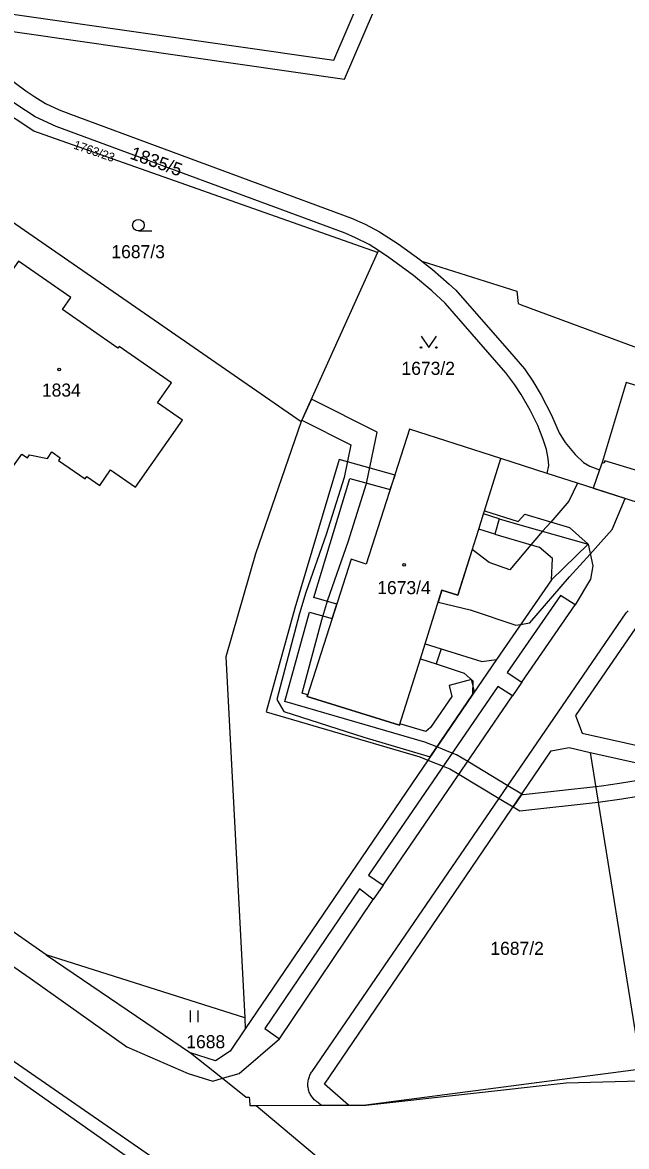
# Model space of a CAD drawing. Extents: x -869103 to -863415, y -1015889 to -1012477.
# Drawn here: x -865355.6 to -865277.1, y -1014533.2 to -1014387.1 of the extents above; entities that cross this region are included whole.
import ezdxf

# ---------------------------------------------------------------- set-up
doc = ezdxf.new("R2010")
doc.units = 0
for name, color, linetype in [('Hranice parcel', 7, 'Continuous'), ('Parcelní čísla', 7, 'Continuous'), ('Vnitřní kresba', 7, 'Continuous'), ('Věcná břemena k části', 7, 'Continuous'), ('Značky budov', 7, 'Continuous'), ('Značky kultur', 7, 'Continuous')]:
    doc.layers.add(name, color=color, linetype=linetype)

msp = doc.modelspace()

# ---------------------------------------------------------------- linework, layer by layer
at = {"layer": 'Hranice parcel'}
for p, q in [((-865354.1, -1014401.2), (-865366.87, -1014392.74)), ((-865309.44, -1014416.98), (-865354.1, -1014401.2)), ((-865371.15, -1014403.1), (-865319.34, -1014438.94)), ((-865309.32, -1014416.72), (-865310.51, -1014415.95)), ((-865309.44, -1014416.98), (-865319.34, -1014438.94)), ((-865309.32, -1014416.72), (-865309.44, -1014416.98)), ((-865307.96, -1014417.6), (-865309.32, -1014416.72)), ((-865303.95, -1014417.87), (-865303.66, -1014418.1)), ((-865303.66, -1014418.1), (-865302.27, -1014419.2)), ((-865290.78, -1014423.77), (-865245.17, -1014440.7)), ((-865277.14, -1014433.88), (-865280.26, -1014444.27)), ((-865295.54, -1014450.58), (-865293.4, -1014443.78)), ((-865287.37, -1014445.71), (-865293.4, -1014443.78)), ((-865280.26, -1014444.27), (-865280.58, -1014445.22)), ((-865352.48, -1014508.32), (-865410.78, -1014467.72)), ((-865297.07, -1014474.4), (-865326.62, -1014517.91)), ((-865284.53, -1014481.35), (-865281.79, -1014481.97)), ((-865281.79, -1014481.97), (-865273.65, -1014483.8)), ((-865352.48, -1014508.32), (-865333.75, -1014521.03)), ((-865326.69, -1014516.51), (-865352.48, -1014508.32)), ((-865326.69, -1014516.51), (-865326.62, -1014517.91)), ((-865333.75, -1014521.03), (-865329.57, -1014524.36)), ((-865357.52, -1014523.56), (-865325.86, -1014545.85)), ((-865330.83, -1014524.73), (-865329.57, -1014524.36)), ((-865329.57, -1014524.36), (-865326.51, -1014526.8)), ((-865284.93, -1014524.94), (-865263.51, -1014524.36)), ((-865313.22, -1014527.85), (-865316.33, -1014525.12)), ((-865310.97, -1014527.84), (-865284.93, -1014524.94)), ((-865325.22, -1014527.88), (-865311.91, -1014539.02)), ((-865313.22, -1014527.85), (-865310.97, -1014527.84))]:
    msp.add_line(p, q, dxfattribs=at)
for points in [[(-865586.2, -1014340.97), (-865568.61, -1014352.83), (-865548.76, -1014371.49), (-865513.98, -1014401.45), (-865493.87, -1014415.22), (-865485.97, -1014420.37), (-865460.37, -1014438.12), (-865417.86, -1014467.44), (-865412.93, -1014470.85), (-865354.57, -1014511.35), (-865342.01, -1014520.28), (-865334.03, -1014523.73), (-865330.83, -1014524.73)], [(-865446.15, -1014343.83), (-865443.02, -1014344.95), (-865401.92, -1014366.59), (-865399.29, -1014361.71), (-865393.43, -1014364.88), (-865396.01, -1014369.74), (-865368.63, -1014384.29), (-865315.12, -1014391.94), (-865304.85, -1014368.05)], [(-865596.39, -1014345.46), (-865576.04, -1014358.45), (-865524.18, -1014405.18), (-865506.27, -1014418.44), (-865467.19, -1014445.76), (-865431.98, -1014470.08), (-865397.41, -1014493.99), (-865378.47, -1014507.09), (-865321.1, -1014546.81)], [(-865388.3, -1014376.44), (-865369.51, -1014386.4), (-865313.73, -1014394.43), (-865302.55, -1014368.4)], [(-865371.27, -1014389.47), (-865370.72, -1014389.39), (-865368.43, -1014389.33), (-865366.6, -1014389.52), (-865364.33, -1014389.91), (-865363.29, -1014390.24), (-865362.14, -1014390.82), (-865361.19, -1014391.47), (-865355.13, -1014395.96), (-865353.97, -1014396.74), (-865352.59, -1014397.59), (-865350.8, -1014398.43), (-865349.32, -1014398.99), (-865312.83, -1014412.5), (-865311.05, -1014413.28), (-865309.16, -1014414.29), (-865306.74, -1014415.84), (-865303.95, -1014417.87)], [(-865310.51, -1014415.95), (-865312.28, -1014415.05), (-865313.65, -1014414.46), (-865351.17, -1014400.59), (-865353.9, -1014399.32), (-865355.17, -1014398.51), (-865356.41, -1014397.66), (-865362.85, -1014392.9), (-865363.69, -1014392.41), (-865364.66, -1014392.04), (-865366.1, -1014391.74), (-865368.7, -1014391.52)], [(-865345.52, -1014447.25), (-865344.11, -1014445.22), (-865340.89, -1014447.48), (-865334.78, -1014438.78), (-865338, -1014436.52), (-865336.22, -1014433.9), (-865343.02, -1014429.19), (-865343.16, -1014429.39), (-865350.36, -1014424.4), (-865349.27, -1014422.82), (-865356.07, -1014418.11), (-865358.25, -1014421.16), (-865360.23, -1014419.65), (-865364.67, -1014425.95), (-865365.77, -1014425.17)], [(-865287.37, -1014445.71), (-865287.17, -1014444.69), (-865287.24, -1014443.75), (-865287.47, -1014442.57), (-865287.9, -1014441.28), (-865288.62, -1014439.45), (-865289.61, -1014437.46), (-865290.75, -1014435.44), (-865291.59, -1014434.16), (-865292.77, -1014432.61), (-865300.63, -1014423.54), (-865302.36, -1014421.94), (-865304.77, -1014419.94), (-865307.96, -1014417.6)], [(-865303.66, -1014418.1), (-865291.34, -1014422.02), (-865291.18, -1014423.62), (-865290.78, -1014423.77)], [(-865302.27, -1014419.2), (-865300.13, -1014421.08), (-865299.24, -1014421.89), (-865291.72, -1014430.5), (-865290.35, -1014432.11), (-865289.27, -1014433.71), (-865288.18, -1014435.54), (-865286.84, -1014438.11), (-865285.82, -1014440.4), (-865285.04, -1014441.68), (-865283.76, -1014443.22), (-865282.66, -1014444.27), (-865281.85, -1014444.77), (-865280.58, -1014445.22)], [(-865265.85, -1014448.61), (-865262.76, -1014438.2), (-865277.14, -1014433.88)], [(-865360.63, -1014437.97), (-865359.38, -1014440.01), (-865359.67, -1014440.42), (-865359.01, -1014440.87), (-865360.07, -1014442.4), (-865356.71, -1014444.73), (-865355.65, -1014443.2), (-865354.9, -1014443.69), (-865354.63, -1014443.29), (-865352.33, -1014443.74)], [(-865319.34, -1014438.94), (-865325.27, -1014456.14), (-865329.13, -1014469.53), (-865326.69, -1014516.51)], [(-865293.4, -1014443.78), (-865305.26, -1014439.95), (-865310.92, -1014457.52), (-865312.86, -1014456.87), (-865318.59, -1014474.72), (-865306.59, -1014478.44), (-865303.87, -1014469.81), (-865303.25, -1014467.85), (-865301.06, -1014460.89), (-865299, -1014461.55), (-865296.29, -1014452.94), (-865295.66, -1014450.96), (-865295.54, -1014450.58)], [(-865352.33, -1014443.74), (-865351.76, -1014442.91), (-865350.65, -1014443.68), (-865350.88, -1014444.01), (-865347.42, -1014446.42), (-865347.19, -1014446.09), (-865345.52, -1014447.25)], [(-865265.85, -1014448.61), (-865266.11, -1014448.53), (-865266.03, -1014448.26), (-865279.92, -1014444.07), (-865280, -1014444.35), (-865280.26, -1014444.27)], [(-865280.58, -1014445.22), (-865281.4, -1014447.61), (-865285.35, -1014446.35), (-865287.37, -1014445.71)], [(-865295.54, -1014450.58), (-865291.16, -1014451.93), (-865290.28, -1014451.01), (-865284.51, -1014452.75), (-865282.08, -1014454.89), (-865286.83, -1014459.52), (-865293.98, -1014469.89), (-865297.07, -1014474.4)], [(-865275.92, -1014465.84), (-865283.69, -1014477.19), (-865282.85, -1014479.46), (-865202.47, -1014497.44)], [(-865316.33, -1014525.12), (-865286.85, -1014481.76), (-865284.53, -1014481.35)], [(-865281.79, -1014481.97), (-865275.17, -1014523.17), (-865310.97, -1014527.84)], [(-865326.62, -1014517.91), (-865328.59, -1014520.81), (-865330.5, -1014522.1), (-865333.75, -1014521.03)], [(-865326.51, -1014526.8), (-865326.1, -1014526.81), (-865326.07, -1014527.17), (-865326.02, -1014527.88), (-865325.22, -1014527.88)], [(-865325.22, -1014527.88), (-865316.7, -1014527.86), (-865313.22, -1014527.85)]]:
    msp.add_lwpolyline(points, dxfattribs=at)
at = {"layer": 'Vnitřní kresba'}
for p, q in [((-865281.4, -1014447.61), (-865252.61, -1014456.82)), ((-865293.61, -1014451.6), (-865295.66, -1014450.96)), ((-865293.61, -1014451.6), (-865294.21, -1014453.59)), ((-865293.61, -1014451.6), (-865290.93, -1014452.37)), ((-865294.21, -1014453.59), (-865296.29, -1014452.94)), ((-865290.93, -1014452.37), (-865282.08, -1014454.89)), ((-865294.21, -1014453.59), (-865288.45, -1014455.31)), ((-865286.71, -1014456.78), (-865288.45, -1014455.31)), ((-865282.08, -1014454.89), (-865281.47, -1014457.71)), ((-865286.83, -1014459.52), (-865286.71, -1014456.78)), ((-865281.47, -1014457.71), (-865281.77, -1014459.43)), ((-865281.77, -1014459.43), (-865283.76, -1014462.77)), ((-865285.66, -1014461.59), (-865292.57, -1014471.59)), ((-865283.76, -1014462.77), (-865285.66, -1014461.59)), ((-865290.7, -1014472.85), (-865283.76, -1014462.77)), ((-865317.91, -1014523.46), (-865277.11, -1014463.81)), ((-865303.25, -1014467.85), (-865301.18, -1014468.5)), ((-865301.18, -1014468.5), (-865301.81, -1014470.46)), ((-865301.18, -1014468.5), (-865295.88, -1014470.17)), ((-865303.87, -1014469.81), (-865301.81, -1014470.46)), ((-865301.81, -1014470.46), (-865298.18, -1014471.69)), ((-865295.88, -1014470.17), (-865293.98, -1014469.89)), ((-865297, -1014472.71), (-865298.18, -1014471.69)), ((-865292.57, -1014471.59), (-865290.7, -1014472.85)), ((-865293.8, -1014473.39), (-865310.6, -1014497.96)), ((-865297.07, -1014474.4), (-865297, -1014472.71)), ((-865291.88, -1014474.62), (-865293.8, -1014473.39)), ((-865290.7, -1014472.85), (-865291.88, -1014474.62)), ((-865308.71, -1014499.26), (-865291.88, -1014474.62)), ((-865310.6, -1014497.96), (-865308.71, -1014499.26)), ((-865311.76, -1014499.72), (-865324.06, -1014517.87)), ((-865309.98, -1014501.1), (-865311.76, -1014499.72)), ((-865308.71, -1014499.26), (-865309.98, -1014501.1)), ((-865322.17, -1014519.21), (-865309.98, -1014501.1)), ((-865324.06, -1014517.87), (-865322.17, -1014519.21)), ((-865327.39, -1014523.73), (-865322.17, -1014519.21)), ((-865329.57, -1014524.36), (-865327.39, -1014523.73)), ((-865317.05, -1014527.58), (-865316.7, -1014527.86))]:
    msp.add_line(p, q, dxfattribs=at)
for points in [[(-865277.11, -1014463.81), (-865276.86, -1014463.57)], [(-865317.05, -1014527.58), (-865317.18, -1014527.5), (-865317.3, -1014527.42), (-865317.42, -1014527.33), (-865317.54, -1014527.24), (-865317.65, -1014527.14), (-865317.75, -1014527.03), (-865317.85, -1014526.92), (-865317.94, -1014526.8), (-865318.02, -1014526.68), (-865318.1, -1014526.55), (-865318.17, -1014526.42), (-865318.24, -1014526.28), (-865318.3, -1014526.15), (-865318.34, -1014526.01), (-865318.39, -1014525.86), (-865318.42, -1014525.72), (-865318.45, -1014525.57), (-865318.47, -1014525.42), (-865318.48, -1014525.27), (-865318.48, -1014525.12), (-865318.47, -1014524.97), (-865318.46, -1014524.83), (-865318.44, -1014524.68), (-865318.41, -1014524.53), (-865318.37, -1014524.39), (-865318.33, -1014524.25), (-865318.28, -1014524.11), (-865318.22, -1014523.97), (-865318.15, -1014523.84), (-865318.08, -1014523.71), (-865318, -1014523.58), (-865317.91, -1014523.46)]]:
    msp.add_lwpolyline(points, dxfattribs=at)
at = {"layer": 'Věcná břemena k části'}
for points in [[(-865302.61, -1014482.56), (-865297.07, -1014474.4), (-865296.82, -1014474.04), (-865297.24, -1014472.5), (-865300.14, -1014473.28), (-865299.76, -1014474.69), (-865302.53, -1014478.76), (-865303.16, -1014479.28), (-865306.54, -1014478.27), (-865306.59, -1014478.44), (-865318.59, -1014474.72), (-865318.52, -1014474.51), (-865319.21, -1014474.28), (-865316.68, -1014464.75), (-865315.87, -1014462.14), (-865313.26, -1014454.59), (-865310.88, -1014447.01), (-865309.49, -1014440.35), (-865318.03, -1014436.03), (-865319.26, -1014438.77), (-865312.89, -1014441.99), (-865313.78, -1014446.25), (-865316.1, -1014453.65), (-865318.73, -1014461.2), (-865319.56, -1014463.93), (-865322.53, -1014475.11), (-865321.59, -1014476.67), (-865311.23, -1014480.01)], [(-865323.92, -1014476.71), (-865303.94, -1014482.56), (-865302.89, -1014482.97), (-865300.89, -1014483.76), (-865300.04, -1014484.1), (-865298.85, -1014484.82), (-865293.63, -1014487.96), (-865291.81, -1014489.06), (-865290.68, -1014487.4), (-865292.5, -1014486.31), (-865297.71, -1014483.16), (-865299.18, -1014482.28), (-865299.73, -1014482.06), (-865301.74, -1014481.27), (-865303.3, -1014480.66), (-865321.46, -1014475.35), (-865318.25, -1014463.76), (-865315.34, -1014464.58), (-865314.72, -1014462.68), (-865317.7, -1014461.83), (-865313.05, -1014446.34), (-865307.78, -1014447.81), (-865307.16, -1014445.91), (-865314.41, -1014443.88), (-865320.18, -1014463.21)], [(-865301.54, -1014462.42), (-865297.41, -1014463.46), (-865291.45, -1014465.44), (-865290.84, -1014465.33), (-865289.64, -1014465.12), (-865284.47, -1014459.16), (-865281.8, -1014456.21), (-865280.4, -1014454.66), (-865278.94, -1014452.98), (-865277.25, -1014448.94), (-865283.45, -1014446.96), (-865284.56, -1014449.31), (-865286.93, -1014452.02), (-865287.98, -1014453.21), (-865289, -1014454.38), (-865289.52, -1014454.99), (-865292.23, -1014458.24), (-865294.94, -1014457.3), (-865297.13, -1014455.59), (-865299, -1014461.55), (-865301.06, -1014460.89)], [(-865290.96, -1014489.57), (-865280.75, -1014488.44), (-865277.67, -1014488.01), (-865273.44, -1014487.32), (-865273.03, -1014487.32), (-865272.75, -1014487.4), (-865273.27, -1014485.3), (-865273.42, -1014485.3), (-865278.01, -1014486.03), (-865280.35, -1014486.38), (-865281.07, -1014486.46), (-865290.5, -1014487.51), (-865290.68, -1014487.4), (-865291.81, -1014489.06)]]:
    msp.add_lwpolyline(points, close=True, dxfattribs=at)
at = {"layer": 'Značky budov'}
for centre in [(-865350.81, -1014432.17), (-865305.99, -1014457.58)]:
    msp.add_circle(centre, 0.175, dxfattribs=at)
at = {"layer": 'Značky kultur'}
for p, q in [((-865340.5, -1014414.16), (-865338.75, -1014414.16)), ((-865333.73, -1014517.05), (-865333.73, -1014515.55)), ((-865332.73, -1014517.05), (-865332.73, -1014515.55))]:
    msp.add_line(p, q, dxfattribs=at)
msp.add_lwpolyline([(-865303.78, -1014427.83), (-865302.78, -1014429.33), (-865301.78, -1014427.83)], dxfattribs=at)
for centre, radius in [((-865340.5, -1014413.41), 0.75), ((-865303.78, -1014429.33), 0.1), ((-865301.78, -1014429.33), 0.1)]:
    msp.add_circle(centre, radius, dxfattribs=at)

# ---------------------------------------------------------------- texts
at = {"layer": 'Parcelní čísla'}
for s, height, rotation, p in [('1763/23', 1.139, 341, (-865349.02, -1014403.43)), ('1835/5', 1.7, 340, (-865341.72, -1014404.73))]:
    msp.add_text(s, height=height, rotation=rotation, dxfattribs=at).set_placement(p)
for s, p in [('1687/3', (-865344.01, -1014417.71)), ('1673/2', (-865306.32, -1014432.88)), ('1834', (-865353.04, -1014435.71)), ('1673/4', (-865309.47, -1014461.4)), ('1687/2', (-865294.77, -1014508.31)), ('1688', (-865334.28, -1014520.45))]:
    msp.add_text(s, height=1.7, dxfattribs=at).set_placement(p)

doc.saveas('drawing.dxf')
